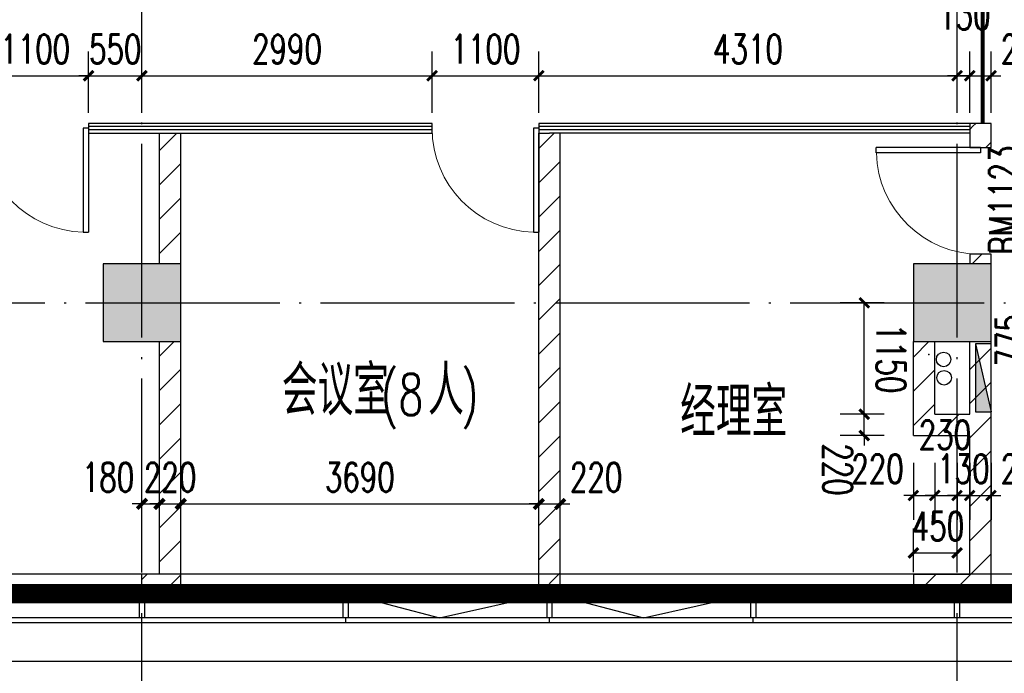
# Model space of a CAD drawing. Extents: x 797781 to 1255204, y 21234 to 1024248.
# Tile 444 of 656: x 945648 to 955794, y 468822 to 475562. Entities that reach past the tile are written whole.
import ezdxf

# ---------------------------------------------------------------- set-up
doc = ezdxf.new("R2010")
doc.units = 0
doc.header["$LTSCALE"] = 1000
doc.header["$MEASUREMENT"] = 0
for name, pattern in [('( Hidden )', [0.375, 0.25, -0.125]), ('230303生产综合楼-平面图_t8$0$DOTE', [2.42, 2, -0.2, 0.02, -0.2]), ('__DASH', [0.35, 0.25, -0.1])]:
    doc.linetypes.add(name, pattern=pattern)
for name, color, linetype in [('230303生产综合楼-平面图_t8$0$3T_WOOD', 21, 'Continuous'), ('230303生产综合楼-平面图_t8$0$A-WALL-CURTWALL', 4, 'Continuous'), ('230303生产综合楼-平面图_t8$0$COLUMN', 40, 'Continuous'), ('230303生产综合楼-平面图_t8$0$CURTWALL', 4, 'Continuous'), ('230303生产综合楼-平面图_t8$0$DOOR_FIRE', 4, 'Continuous'), ('230303生产综合楼-平面图_t8$0$DOTE', 1, '230303生产综合楼-平面图_t8$0$DOTE'), ('230303生产综合楼-平面图_t8$0$fcadtext', 11, 'Continuous'), ('230303生产综合楼-平面图_t8$0$PUB_DIM', 3, 'Continuous'), ('230303生产综合楼-平面图_t8$0$PUB_HATCH', 8, 'Continuous'), ('230303生产综合楼-平面图_t8$0$PUB_TEXT', 7, 'Continuous'), ('230303生产综合楼-平面图_t8$0$VPIPE-雨水', 4, 'Continuous'), ('230303生产综合楼-平面图_t8$0$WALL-MOVE', 6, 'Continuous'), ('230303生产综合楼-平面图_t8$0$WINDOW_TEXT', 7, 'Continuous'), ('230303生产综合楼-平面图_t8$0$看线', 115, 'Continuous'), ('CURTWALL', 4, 'Continuous'), ('EQUIP_消火栓', 7, 'Continuous'), ('PUB_DIM', 3, 'Continuous'), ('PUB_HATCH', 8, 'Continuous'), ('VPIPE-消防', 1, 'Continuous'), ('防排烟', 7, 'Continuous')]:
    doc.layers.add(name, color=color, linetype=linetype)
doc.styles.add('230303生产综合楼-平面图_t8$0$_TCH_DIM', font='SIMPLEX', dxfattribs={"bigfont": 'GBCBIG'})
doc.styles.add('230303生产综合楼-平面图_T8$0$_TCH_DIM_T3', font='SIMPLEX', dxfattribs={"width": 0.705882, "bigfont": 'GBCBIG'})
doc.styles.add('230303生产综合楼-平面图_t8$0$_TCH_WINDOW', font='SIMPLEX', dxfattribs={"height": 3.5, "bigfont": 'GBCBIG'})
doc.styles.add('_TCH_DIM_T3', font='SIMPLEX', dxfattribs={"width": 0.705882, "bigfont": 'GBCBIG'})
doc.dimstyles.new('230303生产综合楼-平面图_T8$0$_TCH_ARCH&&100', dxfattribs={"dimtxt": 297.5, "dimasz": 100, "dimexe": 250, "dimexo": 300, "dimgap": 126.25, "dimtad": 1, "dimdec": 0, "dimzin": 0, "dimdsep": 46, "dimtxsty": '230303生产综合楼-平面图_T8$0$_TCH_DIM_T3', "dimblk": '230303生产综合楼-平面图_t8$0$_ArchTick', "dimcen": 0.09, "dimclrt": 7, "dimazin": 2, "dimtfac": 1, "dimtdec": 0, "dimtix": 1, "dimtmove": 2, "dimatfit": 3, "dimfxl": 1, "dimtolj": 1, "dimtzin": 0, "dimarcsym": 0})
doc.dimstyles.new('_TCH_ARCH&&100', dxfattribs={"dimtxt": 297.5, "dimasz": 100, "dimexe": 250, "dimexo": 300, "dimgap": 126.25, "dimtad": 1, "dimdec": 0, "dimzin": 0, "dimdsep": 46, "dimtxsty": '_TCH_DIM_T3', "dimblk": 'ARCHTICK', "dimcen": 0.09, "dimclrt": 7, "dimazin": 2, "dimtfac": 1, "dimtdec": 0, "dimtix": 1, "dimtmove": 2, "dimatfit": 3, "dimfxl": 1, "dimtolj": 1, "dimtzin": 0, "dimarcsym": 0})
pattern_1 = [(45, (0, 179.5), (-176.776766, 176.776766), [])]

# ---------------------------------------------------------------- blocks, each defined once
blk = doc.blocks.new('AQ4-5')
at = {"color": 6, "linetype": '__DASH', "ltscale": 4, "const_width": 200}
blk.add_lwpolyline([(1130261, 464963), (1130261, 461963), (1062726, 461963), (1037542, 464574)], dxfattribs=at)
blk = doc.blocks.new('230303生产综合楼-平面图_t8$0$_ArchTick')
at = {"color": 0, "linetype": 'ByBlock', "const_width": 0.3}
blk.add_lwpolyline([(-0.5, -0.5), (0.5, 0.5)], dxfattribs=at)
blk = doc.blocks.new('*D6321')
at = {"layer": '230303生产综合楼-平面图_t8$0$PUB_DIM', "color": 0, "lineweight": -2, "transparency": 16777216}
for p, q in [((1083611, 265600), (1083611, 265700)), ((1083451, 265600), (1083861, 265600)), ((1083611, 264825), (1083611, 265600)), ((1083451, 264825), (1083861, 264825)), ((1083611, 264825), (1083611, 264725))]:
    blk.add_line(p, q, dxfattribs=at)
at = {"layer": 'Defpoints', "color": 0, "transparency": 16777216}
for p in [(1083151, 265600), (1083611, 265600), (1083151, 264825)]:
    blk.add_point(p, dxfattribs=at)
at = {"layer": '230303生产综合楼-平面图_t8$0$PUB_DIM', "color": 0, "lineweight": -2, "transparency": 16777216, "xscale": 100, "yscale": 100, "zscale": 100}
for p, rotation in [((1083611, 265600), 270), ((1083611, 264825), 90)]:
    blk.add_blockref('230303生产综合楼-平面图_t8$0$_ArchTick', p, dxfattribs=dict(at, rotation=rotation))
at = {"layer": '230303生产综合楼-平面图_t8$0$PUB_DIM', "color": 7, "transparency": 16777216, "insert": (1083336, 265212), "char_height": 297.5, "attachment_point": 5, "rotation": 90, "style": '230303生产综合楼-平面图_T8$0$_TCH_DIM_T3'}
blk.add_mtext('\\A1;775', dxfattribs=at)
blk = doc.blocks.new('$TwtSys$00000434')
for p, q in [((-0.5, 0.5), (-0.5, -0.5)), ((-0.5, -0.5), (0.5, 0.5)), ((0.5, 0.5), (-0.5, 0.5)), ((0.5, -0.5), (0.5, 0.5)), ((-0.5, -0.5), (0.5, -0.5))]:
    blk.add_line(p, q)
blk.add_solid([(0.5, -0.5), (0.5, 0.5), (-0.5, -0.5)])
blk = doc.blocks.new('230303生产综合楼-平面图_t8$0$3WLGJ')
at = {"layer": '230303生产综合楼-平面图_t8$0$3T_WOOD'}
for points in [[(1070291, 172272), (1070241, 172272), (1070241, 172522), (1070291, 172522)], [(1072391, 172272), (1072341, 172272), (1072341, 172522), (1072391, 172522)], [(1074491, 172272), (1074441, 172272), (1074441, 172522), (1074491, 172522)], [(1076591, 172272), (1076541, 172272), (1076541, 172522), (1076591, 172522)], [(1078691, 172272), (1078641, 172272), (1078641, 172522), (1078691, 172522)]]:
    blk.add_lwpolyline(points, close=True, dxfattribs=at)
for points in [[(1070266, 172222), (1070266, 172272)], [(1072366, 172222), (1072366, 172272)], [(1074466, 172222), (1074466, 172272)], [(1076566, 172222), (1076566, 172272)], [(1078666, 172222), (1078666, 172272)]]:
    blk.add_lwpolyline(points, dxfattribs=at)
blk = doc.blocks.new('_ArchTick')
at = {"color": 0, "linetype": 'ByBlock', "const_width": 0.4}
blk.add_lwpolyline([(-0.5, -0.5), (0.5, 0.5)], dxfattribs=at)
blk = doc.blocks.new('*D1560')
at = {"layer": 'Defpoints', "color": 0, "transparency": 16777216}
for p in [(947088, 470569), (946908, 470463), (947088, 470463)]:
    blk.add_point(p, dxfattribs=at)
at = {"layer": 'PUB_DIM', "color": 0, "lineweight": -2, "transparency": 16777216}
for p, q in [((946908, 470763), (946908, 470819)), ((947088, 470763), (947088, 470819)), ((946908, 470569), (946808, 470569)), ((946908, 470569), (947088, 470569)), ((947088, 470569), (947188, 470569))]:
    blk.add_line(p, q, dxfattribs=at)
at = {"layer": 'PUB_DIM', "color": 0, "lineweight": -2, "transparency": 16777216, "xscale": 100, "yscale": 100, "zscale": 100}
blk.add_blockref('_ArchTick', (946908, 470569), dxfattribs=at)
at = {"layer": 'PUB_DIM', "color": 0, "lineweight": -2, "transparency": 16777216, "xscale": 100, "yscale": 100, "zscale": 100, "rotation": 180}
blk.add_blockref('_ArchTick', (947088, 470569), dxfattribs=at)
at = {"layer": 'PUB_DIM', "color": 7, "transparency": 16777216, "insert": (946558, 470844), "char_height": 297.5, "attachment_point": 5, "style": '_TCH_DIM_T3'}
blk.add_mtext('\\A1;180', dxfattribs=at)
blk = doc.blocks.new('*D1561')
at = {"layer": 'Defpoints', "color": 0, "transparency": 16777216}
for p in [(947308, 470569), (947088, 470463), (947308, 470463)]:
    blk.add_point(p, dxfattribs=at)
at = {"layer": 'PUB_DIM', "color": 0, "lineweight": -2, "transparency": 16777216}
for p, q in [((947088, 470763), (947088, 470819)), ((947308, 470763), (947308, 470819)), ((947088, 470569), (946988, 470569)), ((947088, 470569), (947308, 470569)), ((947308, 470569), (947408, 470569))]:
    blk.add_line(p, q, dxfattribs=at)
at = {"layer": 'PUB_DIM', "color": 0, "lineweight": -2, "transparency": 16777216, "xscale": 100, "yscale": 100, "zscale": 100}
blk.add_blockref('_ArchTick', (947088, 470569), dxfattribs=at)
at = {"layer": 'PUB_DIM', "color": 0, "lineweight": -2, "transparency": 16777216, "xscale": 100, "yscale": 100, "zscale": 100, "rotation": 180}
blk.add_blockref('_ArchTick', (947308, 470569), dxfattribs=at)
at = {"layer": 'PUB_DIM', "color": 7, "transparency": 16777216, "insert": (947198, 470844), "char_height": 297.5, "attachment_point": 5, "style": '_TCH_DIM_T3'}
blk.add_mtext('\\A1;220', dxfattribs=at)
blk = doc.blocks.new('*D1562')
at = {"layer": 'Defpoints', "color": 0, "transparency": 16777216}
for p in [(950998, 470569), (947308, 470463), (950998, 470463)]:
    blk.add_point(p, dxfattribs=at)
at = {"layer": 'PUB_DIM', "color": 0, "lineweight": -2, "transparency": 16777216}
for p, q in [((947308, 470763), (947308, 470819)), ((950998, 470763), (950998, 470819)), ((947308, 470569), (950998, 470569))]:
    blk.add_line(p, q, dxfattribs=at)
at = {"layer": 'PUB_DIM', "color": 0, "lineweight": -2, "transparency": 16777216, "xscale": 100, "yscale": 100, "zscale": 100, "rotation": 180}
blk.add_blockref('_ArchTick', (947308, 470569), dxfattribs=at)
at = {"layer": 'PUB_DIM', "color": 0, "lineweight": -2, "transparency": 16777216, "xscale": 100, "yscale": 100, "zscale": 100}
blk.add_blockref('_ArchTick', (950998, 470569), dxfattribs=at)
at = {"layer": 'PUB_DIM', "color": 7, "transparency": 16777216, "insert": (949153, 470844), "char_height": 297.5, "attachment_point": 5, "style": '_TCH_DIM_T3'}
blk.add_mtext('\\A1;3690', dxfattribs=at)
blk = doc.blocks.new('*D1563')
at = {"layer": 'Defpoints', "color": 0, "transparency": 16777216}
for p in [(951218, 470569), (950998, 470463), (951218, 470463)]:
    blk.add_point(p, dxfattribs=at)
at = {"layer": 'PUB_DIM', "color": 0, "lineweight": -2, "transparency": 16777216}
for p, q in [((950998, 470763), (950998, 470819)), ((951218, 470763), (951218, 470819)), ((950998, 470569), (950898, 470569)), ((950998, 470569), (951218, 470569)), ((951218, 470569), (951318, 470569))]:
    blk.add_line(p, q, dxfattribs=at)
at = {"layer": 'PUB_DIM', "color": 0, "lineweight": -2, "transparency": 16777216, "xscale": 100, "yscale": 100, "zscale": 100}
blk.add_blockref('_ArchTick', (950998, 470569), dxfattribs=at)
at = {"layer": 'PUB_DIM', "color": 0, "lineweight": -2, "transparency": 16777216, "xscale": 100, "yscale": 100, "zscale": 100, "rotation": 180}
blk.add_blockref('_ArchTick', (951218, 470569), dxfattribs=at)
at = {"layer": 'PUB_DIM', "color": 7, "transparency": 16777216, "insert": (951588, 470844), "char_height": 297.5, "attachment_point": 5, "style": '_TCH_DIM_T3'}
blk.add_mtext('\\A1;220', dxfattribs=at)
blk = doc.blocks.new('*D1585')
at = {"layer": '230303生产综合楼-平面图_t8$0$PUB_DIM', "color": 0, "lineweight": -2, "transparency": 16777216}
for p, q in [((954858, 469865), (954858, 470314)), ((955308, 469865), (955308, 470314)), ((954858, 470064), (955308, 470064))]:
    blk.add_line(p, q, dxfattribs=at)
at = {"layer": 'Defpoints', "color": 0, "transparency": 16777216}
for p in [(955308, 470064), (954858, 469565), (955308, 469565)]:
    blk.add_point(p, dxfattribs=at)
at = {"layer": '230303生产综合楼-平面图_t8$0$PUB_DIM', "color": 0, "lineweight": -2, "transparency": 16777216, "xscale": 100, "yscale": 100, "zscale": 100}
for p, rotation in [((954858, 470064), 180.0000601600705), ((955308, 470064), 6.01600704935e-05)]:
    blk.add_blockref('230303生产综合楼-平面图_t8$0$_ArchTick', p, dxfattribs=dict(at, rotation=rotation))
at = {"layer": '230303生产综合楼-平面图_t8$0$PUB_DIM', "color": 7, "transparency": 16777216, "insert": (955111, 470339), "char_height": 297.5, "attachment_point": 5, "rotation": 0.0001, "style": '230303生产综合楼-平面图_T8$0$_TCH_DIM_T3'}
blk.add_mtext('\\A1;450', dxfattribs=at)
blk = doc.blocks.new('*D1587')
at = {"layer": '230303生产综合楼-平面图_t8$0$PUB_DIM', "color": 0, "lineweight": -2, "transparency": 16777216}
for p, q in [((955438, 470993), (955438, 470406)), ((955658, 470993), (955658, 470406)), ((955438, 470656), (955338, 470656)), ((955438, 470656), (955658, 470656)), ((955658, 470656), (955758, 470656))]:
    blk.add_line(p, q, dxfattribs=at)
at = {"layer": 'Defpoints', "color": 0, "transparency": 16777216}
for p in [(955438, 471293), (955658, 471293), (955658, 470656)]:
    blk.add_point(p, dxfattribs=at)
at = {"layer": '230303生产综合楼-平面图_t8$0$PUB_DIM', "color": 0, "lineweight": -2, "transparency": 16777216, "xscale": 100, "yscale": 100, "zscale": 100}
blk.add_blockref('230303生产综合楼-平面图_t8$0$_ArchTick', (955438, 470656), dxfattribs=at)
at = {"layer": '230303生产综合楼-平面图_t8$0$PUB_DIM', "color": 0, "lineweight": -2, "transparency": 16777216, "xscale": 100, "yscale": 100, "zscale": 100, "rotation": 180}
blk.add_blockref('230303生产综合楼-平面图_t8$0$_ArchTick', (955658, 470656), dxfattribs=at)
at = {"layer": '230303生产综合楼-平面图_t8$0$PUB_DIM', "color": 7, "transparency": 16777216, "insert": (956028, 470931), "char_height": 297.5, "attachment_point": 5, "style": '230303生产综合楼-平面图_T8$0$_TCH_DIM_T3'}
blk.add_mtext('\\A1;220', dxfattribs=at)
blk = doc.blocks.new('*D1588')
at = {"layer": '230303生产综合楼-平面图_t8$0$PUB_DIM', "color": 0, "lineweight": -2, "transparency": 16777216}
for p, q in [((955308, 470993), (955308, 470406)), ((955438, 470993), (955438, 470406)), ((955308, 470656), (955208, 470656)), ((955308, 470656), (955438, 470656)), ((955438, 470656), (955538, 470656))]:
    blk.add_line(p, q, dxfattribs=at)
at = {"layer": 'Defpoints', "color": 0, "transparency": 16777216}
for p in [(955308, 471293), (955438, 471293), (955438, 470656)]:
    blk.add_point(p, dxfattribs=at)
at = {"layer": '230303生产综合楼-平面图_t8$0$PUB_DIM', "color": 0, "lineweight": -2, "transparency": 16777216, "xscale": 100, "yscale": 100, "zscale": 100}
blk.add_blockref('230303生产综合楼-平面图_t8$0$_ArchTick', (955308, 470656), dxfattribs=at)
at = {"layer": '230303生产综合楼-平面图_t8$0$PUB_DIM', "color": 0, "lineweight": -2, "transparency": 16777216, "xscale": 100, "yscale": 100, "zscale": 100, "rotation": 180}
blk.add_blockref('230303生产综合楼-平面图_t8$0$_ArchTick', (955438, 470656), dxfattribs=at)
at = {"layer": '230303生产综合楼-平面图_t8$0$PUB_DIM', "color": 7, "transparency": 16777216, "insert": (955373, 470931), "char_height": 297.5, "attachment_point": 5, "style": '230303生产综合楼-平面图_T8$0$_TCH_DIM_T3'}
blk.add_mtext('\\A1;130', dxfattribs=at)
blk = doc.blocks.new('*D1589')
at = {"layer": '230303生产综合楼-平面图_t8$0$PUB_DIM', "color": 0, "lineweight": -2, "transparency": 16777216}
for p, q in [((955078, 470993), (955078, 470406)), ((955308, 470993), (955308, 470406)), ((955078, 470656), (954978, 470656)), ((955078, 470656), (955308, 470656)), ((955308, 470656), (955408, 470656))]:
    blk.add_line(p, q, dxfattribs=at)
at = {"layer": 'Defpoints', "color": 0, "transparency": 16777216}
for p in [(955078, 471293), (955308, 471293), (955308, 470656)]:
    blk.add_point(p, dxfattribs=at)
at = {"layer": '230303生产综合楼-平面图_t8$0$PUB_DIM', "color": 0, "lineweight": -2, "transparency": 16777216, "xscale": 100, "yscale": 100, "zscale": 100}
blk.add_blockref('230303生产综合楼-平面图_t8$0$_ArchTick', (955078, 470656), dxfattribs=at)
at = {"layer": '230303生产综合楼-平面图_t8$0$PUB_DIM', "color": 0, "lineweight": -2, "transparency": 16777216, "xscale": 100, "yscale": 100, "zscale": 100, "rotation": 180}
blk.add_blockref('230303生产综合楼-平面图_t8$0$_ArchTick', (955308, 470656), dxfattribs=at)
at = {"layer": '230303生产综合楼-平面图_t8$0$PUB_DIM', "color": 7, "transparency": 16777216, "insert": (955183, 471281), "char_height": 297.5, "attachment_point": 5, "style": '230303生产综合楼-平面图_T8$0$_TCH_DIM_T3'}
blk.add_mtext('\\A1;230', dxfattribs=at)
blk = doc.blocks.new('*D1590')
at = {"layer": '230303生产综合楼-平面图_t8$0$PUB_DIM', "color": 0, "lineweight": -2, "transparency": 16777216}
for p, q in [((954858, 470993), (954858, 470406)), ((955078, 470993), (955078, 470406)), ((954858, 470656), (954758, 470656)), ((954858, 470656), (955078, 470656)), ((955078, 470656), (955178, 470656))]:
    blk.add_line(p, q, dxfattribs=at)
at = {"layer": 'Defpoints', "color": 0, "transparency": 16777216}
for p in [(954858, 471293), (955078, 471293), (955078, 470656)]:
    blk.add_point(p, dxfattribs=at)
at = {"layer": '230303生产综合楼-平面图_t8$0$PUB_DIM', "color": 0, "lineweight": -2, "transparency": 16777216, "xscale": 100, "yscale": 100, "zscale": 100}
blk.add_blockref('230303生产综合楼-平面图_t8$0$_ArchTick', (954858, 470656), dxfattribs=at)
at = {"layer": '230303生产综合楼-平面图_t8$0$PUB_DIM', "color": 0, "lineweight": -2, "transparency": 16777216, "xscale": 100, "yscale": 100, "zscale": 100, "rotation": 180}
blk.add_blockref('230303生产综合楼-平面图_t8$0$_ArchTick', (955078, 470656), dxfattribs=at)
at = {"layer": '230303生产综合楼-平面图_t8$0$PUB_DIM', "color": 7, "transparency": 16777216, "insert": (954488, 470931), "char_height": 297.5, "attachment_point": 5, "style": '230303生产综合楼-平面图_T8$0$_TCH_DIM_T3'}
blk.add_mtext('\\A1;220', dxfattribs=at)
blk = doc.blocks.new('*D1591')
at = {"layer": '230303生产综合楼-平面图_t8$0$PUB_DIM', "color": 0, "lineweight": -2, "transparency": 16777216}
for p, q in [((954352, 471493), (954352, 471593)), ((954558, 471493), (954102, 471493)), ((954352, 471273), (954352, 471493)), ((954558, 471273), (954102, 471273)), ((954352, 471273), (954352, 471173))]:
    blk.add_line(p, q, dxfattribs=at)
at = {"layer": 'Defpoints', "color": 0, "transparency": 16777216}
for p in [(954352, 471493), (954858, 471493), (954858, 471273)]:
    blk.add_point(p, dxfattribs=at)
at = {"layer": '230303生产综合楼-平面图_t8$0$PUB_DIM', "color": 0, "lineweight": -2, "transparency": 16777216, "xscale": 100, "yscale": 100, "zscale": 100}
for p, rotation in [((954352, 471493), 270.0002963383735), ((954352, 471273), 90.00029633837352)]:
    blk.add_blockref('230303生产综合楼-平面图_t8$0$_ArchTick', p, dxfattribs=dict(at, rotation=rotation))
at = {"layer": '230303生产综合楼-平面图_t8$0$PUB_DIM', "color": 7, "transparency": 16777216, "insert": (954077, 470923), "char_height": 297.5, "attachment_point": 5, "rotation": 270.0003, "style": '230303生产综合楼-平面图_T8$0$_TCH_DIM_T3'}
blk.add_mtext('\\A1;220', dxfattribs=at)
blk = doc.blocks.new('*D1592')
at = {"layer": '230303生产综合楼-平面图_t8$0$PUB_DIM', "color": 0, "lineweight": -2, "transparency": 16777216}
for p, q in [((954558, 472643), (954102, 472643)), ((954352, 471493), (954352, 472643)), ((954558, 471493), (954102, 471493))]:
    blk.add_line(p, q, dxfattribs=at)
at = {"layer": 'Defpoints', "color": 0, "transparency": 16777216}
for p in [(954352, 472643), (954858, 472643), (954858, 471493)]:
    blk.add_point(p, dxfattribs=at)
at = {"layer": '230303生产综合楼-平面图_t8$0$PUB_DIM', "color": 0, "lineweight": -2, "transparency": 16777216, "xscale": 100, "yscale": 100, "zscale": 100}
for p, rotation in [((954352, 472643), 90.00029633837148), ((954352, 471493), 270.0002963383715)]:
    blk.add_blockref('230303生产综合楼-平面图_t8$0$_ArchTick', p, dxfattribs=dict(at, rotation=rotation))
at = {"layer": '230303生产综合楼-平面图_t8$0$PUB_DIM', "color": 7, "transparency": 16777216, "insert": (954627, 472068), "char_height": 297.5, "attachment_point": 5, "rotation": 270.0003, "style": '230303生产综合楼-平面图_T8$0$_TCH_DIM_T3'}
blk.add_mtext('\\A1;1150', dxfattribs=at)
blk = doc.blocks.new('*D1605')
at = {"layer": '230303生产综合楼-平面图_t8$0$PUB_DIM', "color": 0, "lineweight": -2, "transparency": 16777216}
for p, q in [((945258, 474603), (945258, 475234)), ((946358, 474603), (946358, 475234)), ((945258, 474984), (946358, 474984))]:
    blk.add_line(p, q, dxfattribs=at)
at = {"layer": 'Defpoints', "color": 0, "transparency": 16777216}
for p in [(946358, 474984), (945258, 474303), (946358, 474303)]:
    blk.add_point(p, dxfattribs=at)
at = {"layer": '230303生产综合楼-平面图_t8$0$PUB_DIM', "color": 0, "lineweight": -2, "transparency": 16777216, "xscale": 100, "yscale": 100, "zscale": 100, "rotation": 180}
blk.add_blockref('230303生产综合楼-平面图_t8$0$_ArchTick', (945258, 474984), dxfattribs=at)
at = {"layer": '230303生产综合楼-平面图_t8$0$PUB_DIM', "color": 0, "lineweight": -2, "transparency": 16777216, "xscale": 100, "yscale": 100, "zscale": 100}
blk.add_blockref('230303生产综合楼-平面图_t8$0$_ArchTick', (946358, 474984), dxfattribs=at)
at = {"layer": '230303生产综合楼-平面图_t8$0$PUB_DIM', "color": 7, "transparency": 16777216, "insert": (945808, 475259), "char_height": 297.5, "attachment_point": 5, "style": '230303生产综合楼-平面图_T8$0$_TCH_DIM_T3'}
blk.add_mtext('\\A1;1100', dxfattribs=at)
blk = doc.blocks.new('*D1606')
at = {"layer": '230303生产综合楼-平面图_t8$0$PUB_DIM', "color": 0, "lineweight": -2, "transparency": 16777216}
for p, q in [((946358, 474603), (946358, 475234)), ((946908, 474603), (946908, 475234)), ((946358, 474984), (946258, 474984)), ((946358, 474984), (946908, 474984)), ((946908, 474984), (947008, 474984))]:
    blk.add_line(p, q, dxfattribs=at)
at = {"layer": 'Defpoints', "color": 0, "transparency": 16777216}
for p in [(946908, 474984), (946358, 474303), (946908, 474303)]:
    blk.add_point(p, dxfattribs=at)
at = {"layer": '230303生产综合楼-平面图_t8$0$PUB_DIM', "color": 0, "lineweight": -2, "transparency": 16777216, "xscale": 100, "yscale": 100, "zscale": 100}
blk.add_blockref('230303生产综合楼-平面图_t8$0$_ArchTick', (946358, 474984), dxfattribs=at)
at = {"layer": '230303生产综合楼-平面图_t8$0$PUB_DIM', "color": 0, "lineweight": -2, "transparency": 16777216, "xscale": 100, "yscale": 100, "zscale": 100, "rotation": 180}
blk.add_blockref('230303生产综合楼-平面图_t8$0$_ArchTick', (946908, 474984), dxfattribs=at)
at = {"layer": '230303生产综合楼-平面图_t8$0$PUB_DIM', "color": 7, "transparency": 16777216, "insert": (946633, 475259), "char_height": 297.5, "attachment_point": 5, "style": '230303生产综合楼-平面图_T8$0$_TCH_DIM_T3'}
blk.add_mtext('\\A1;550', dxfattribs=at)
blk = doc.blocks.new('*D1607')
at = {"layer": '230303生产综合楼-平面图_t8$0$PUB_DIM', "color": 0, "lineweight": -2, "transparency": 16777216}
for p, q in [((946908, 474603), (946908, 475234)), ((949898, 474603), (949898, 475234)), ((946908, 474984), (949898, 474984))]:
    blk.add_line(p, q, dxfattribs=at)
at = {"layer": 'Defpoints', "color": 0, "transparency": 16777216}
for p in [(949898, 474984), (946908, 474303), (949898, 474303)]:
    blk.add_point(p, dxfattribs=at)
at = {"layer": '230303生产综合楼-平面图_t8$0$PUB_DIM', "color": 0, "lineweight": -2, "transparency": 16777216, "xscale": 100, "yscale": 100, "zscale": 100, "rotation": 180}
blk.add_blockref('230303生产综合楼-平面图_t8$0$_ArchTick', (946908, 474984), dxfattribs=at)
at = {"layer": '230303生产综合楼-平面图_t8$0$PUB_DIM', "color": 0, "lineweight": -2, "transparency": 16777216, "xscale": 100, "yscale": 100, "zscale": 100}
blk.add_blockref('230303生产综合楼-平面图_t8$0$_ArchTick', (949898, 474984), dxfattribs=at)
at = {"layer": '230303生产综合楼-平面图_t8$0$PUB_DIM', "color": 7, "transparency": 16777216, "insert": (948403, 475259), "char_height": 297.5, "attachment_point": 5, "style": '230303生产综合楼-平面图_T8$0$_TCH_DIM_T3'}
blk.add_mtext('\\A1;2990', dxfattribs=at)
blk = doc.blocks.new('*D1608')
at = {"layer": '230303生产综合楼-平面图_t8$0$PUB_DIM', "color": 0, "lineweight": -2, "transparency": 16777216}
for p, q in [((949898, 474603), (949898, 475234)), ((950998, 474603), (950998, 475234)), ((949898, 474984), (950998, 474984))]:
    blk.add_line(p, q, dxfattribs=at)
at = {"layer": 'Defpoints', "color": 0, "transparency": 16777216}
for p in [(950998, 474984), (949898, 474303), (950998, 474303)]:
    blk.add_point(p, dxfattribs=at)
at = {"layer": '230303生产综合楼-平面图_t8$0$PUB_DIM', "color": 0, "lineweight": -2, "transparency": 16777216, "xscale": 100, "yscale": 100, "zscale": 100, "rotation": 180}
blk.add_blockref('230303生产综合楼-平面图_t8$0$_ArchTick', (949898, 474984), dxfattribs=at)
at = {"layer": '230303生产综合楼-平面图_t8$0$PUB_DIM', "color": 0, "lineweight": -2, "transparency": 16777216, "xscale": 100, "yscale": 100, "zscale": 100}
blk.add_blockref('230303生产综合楼-平面图_t8$0$_ArchTick', (950998, 474984), dxfattribs=at)
at = {"layer": '230303生产综合楼-平面图_t8$0$PUB_DIM', "color": 7, "transparency": 16777216, "insert": (950448, 475259), "char_height": 297.5, "attachment_point": 5, "style": '230303生产综合楼-平面图_T8$0$_TCH_DIM_T3'}
blk.add_mtext('\\A1;1100', dxfattribs=at)
blk = doc.blocks.new('*D1609')
at = {"layer": '230303生产综合楼-平面图_t8$0$PUB_DIM', "color": 0, "lineweight": -2, "transparency": 16777216}
for p, q in [((950998, 474603), (950998, 475234)), ((955308, 474603), (955308, 475234)), ((950998, 474984), (955308, 474984))]:
    blk.add_line(p, q, dxfattribs=at)
at = {"layer": 'Defpoints', "color": 0, "transparency": 16777216}
for p in [(955308, 474984), (950998, 474303), (955308, 474303)]:
    blk.add_point(p, dxfattribs=at)
at = {"layer": '230303生产综合楼-平面图_t8$0$PUB_DIM', "color": 0, "lineweight": -2, "transparency": 16777216, "xscale": 100, "yscale": 100, "zscale": 100, "rotation": 180}
blk.add_blockref('230303生产综合楼-平面图_t8$0$_ArchTick', (950998, 474984), dxfattribs=at)
at = {"layer": '230303生产综合楼-平面图_t8$0$PUB_DIM', "color": 0, "lineweight": -2, "transparency": 16777216, "xscale": 100, "yscale": 100, "zscale": 100}
blk.add_blockref('230303生产综合楼-平面图_t8$0$_ArchTick', (955308, 474984), dxfattribs=at)
at = {"layer": '230303生产综合楼-平面图_t8$0$PUB_DIM', "color": 7, "transparency": 16777216, "insert": (953153, 475259), "char_height": 297.5, "attachment_point": 5, "style": '230303生产综合楼-平面图_T8$0$_TCH_DIM_T3'}
blk.add_mtext('\\A1;4310', dxfattribs=at)
blk = doc.blocks.new('*D1610')
at = {"layer": '230303生产综合楼-平面图_t8$0$PUB_DIM', "color": 0, "lineweight": -2, "transparency": 16777216}
for p, q in [((955308, 474603), (955308, 475234)), ((955438, 474603), (955438, 475234)), ((955308, 474984), (955208, 474984)), ((955308, 474984), (955438, 474984)), ((955438, 474984), (955538, 474984))]:
    blk.add_line(p, q, dxfattribs=at)
at = {"layer": 'Defpoints', "color": 0, "transparency": 16777216}
for p in [(955438, 474984), (955308, 474303), (955438, 474303)]:
    blk.add_point(p, dxfattribs=at)
at = {"layer": '230303生产综合楼-平面图_t8$0$PUB_DIM', "color": 0, "lineweight": -2, "transparency": 16777216, "xscale": 100, "yscale": 100, "zscale": 100}
blk.add_blockref('230303生产综合楼-平面图_t8$0$_ArchTick', (955308, 474984), dxfattribs=at)
at = {"layer": '230303生产综合楼-平面图_t8$0$PUB_DIM', "color": 0, "lineweight": -2, "transparency": 16777216, "xscale": 100, "yscale": 100, "zscale": 100, "rotation": 180}
blk.add_blockref('230303生产综合楼-平面图_t8$0$_ArchTick', (955438, 474984), dxfattribs=at)
at = {"layer": '230303生产综合楼-平面图_t8$0$PUB_DIM', "color": 7, "transparency": 16777216, "insert": (955383, 475609), "char_height": 297.5, "attachment_point": 5, "style": '230303生产综合楼-平面图_T8$0$_TCH_DIM_T3'}
blk.add_mtext('\\A1;130', dxfattribs=at)
blk = doc.blocks.new('*D1611')
at = {"layer": '230303生产综合楼-平面图_t8$0$PUB_DIM', "color": 0, "lineweight": -2, "transparency": 16777216}
for p, q in [((955438, 474603), (955438, 475234)), ((955658, 474603), (955658, 475234)), ((955438, 474984), (955338, 474984)), ((955438, 474984), (955658, 474984)), ((955658, 474984), (955758, 474984))]:
    blk.add_line(p, q, dxfattribs=at)
at = {"layer": 'Defpoints', "color": 0, "transparency": 16777216}
for p in [(955658, 474984), (955438, 474303), (955658, 474303)]:
    blk.add_point(p, dxfattribs=at)
at = {"layer": '230303生产综合楼-平面图_t8$0$PUB_DIM', "color": 0, "lineweight": -2, "transparency": 16777216, "xscale": 100, "yscale": 100, "zscale": 100}
blk.add_blockref('230303生产综合楼-平面图_t8$0$_ArchTick', (955438, 474984), dxfattribs=at)
at = {"layer": '230303生产综合楼-平面图_t8$0$PUB_DIM', "color": 0, "lineweight": -2, "transparency": 16777216, "xscale": 100, "yscale": 100, "zscale": 100, "rotation": 180}
blk.add_blockref('230303生产综合楼-平面图_t8$0$_ArchTick', (955658, 474984), dxfattribs=at)
at = {"layer": '230303生产综合楼-平面图_t8$0$PUB_DIM', "color": 7, "transparency": 16777216, "insert": (956028, 475259), "char_height": 297.5, "attachment_point": 5, "style": '230303生产综合楼-平面图_T8$0$_TCH_DIM_T3'}
blk.add_mtext('\\A1;220', dxfattribs=at)
blk = doc.blocks.new('230303生产综合楼-平面图_t8$0$$DorLib2D$00000001')
for p, q in [((0.45, 0.975), (0.5, 0.975)), ((0.45, 0), (0.45, 0.975)), ((0.5, 0), (0.5, 0.975)), ((0.5, 0), (0.45, 0))]:
    blk.add_line(p, q)
at = {"lineweight": 13}
blk.add_arc((0.475, 0), 0.975, 91.46928, 180, dxfattribs=at)
blk = doc.blocks.new('_FZH')
blk.add_lwpolyline([(-0.5, -0.5), (0.5, -0.5), (0.5, 0.5), (-0.5, 0.5)], close=True)
at = {"layer": 'PUB_HATCH'}
blk.add_solid([(-0.5, -0.5), (0.5, -0.5), (-0.5, 0.5), (0.5, 0.5)], dxfattribs=at)
blk = doc.blocks.new('230303生产综合楼-平面图_t8$0$4-XHS')
at = {"layer": '230303生产综合楼-平面图_t8$0$fcadtext'}
for p in [(1082497.2, 265066.8, 5000), (1082497.2, 265066.8)]:
    blk.add_point(p, dxfattribs=at)
at = {"layer": '230303生产综合楼-平面图_t8$0$VPIPE-雨水'}
blk.add_circle((1082648.7, 265014.8), 75, dxfattribs=at)
at = {"layer": 'VPIPE-消防'}
blk.add_circle((1082653.6, 264826.2), 75, dxfattribs=at)
at = {"layer": 'EQUIP_消火栓', "xscale": 700, "yscale": 160, "zscale": 700, "rotation": 270.0000000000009}
blk.add_blockref('$TwtSys$00000434', (1083057.6, 264824.5), dxfattribs=at)
at = {"layer": '230303生产综合楼-平面图_t8$0$PUB_DIM'}
dim = blk.add_aligned_dim(p1=(1083150.8, 264824.5), p2=(1083150.8, 265599.5), distance=-459.8, dimstyle='230303生产综合楼-平面图_T8$0$_TCH_ARCH&&100', dxfattribs=at)
dim.commit()
dim.dimension.update_dxf_attribs({"geometry": '*D6321', "text_midpoint": (1083335.6, 265212)})

msp = doc.modelspace()

# ---------------------------------------------------------------- hatches: boundary and pattern name
at = {"layer": '230303生产综合楼-平面图_t8$0$PUB_HATCH'}
h = msp.add_hatch(dxfattribs=at)
h.set_pattern_fill('普通砖', color=256, scale=100, style=0)
h.set_pattern_definition(pattern_1)
h.paths.add_polyline_path([(955438, 474493.2), (955438, 474243.2), (955658, 474243.2), (955658, 474293.2)])
h = msp.add_hatch(dxfattribs=at)
h.set_pattern_fill('普通砖', color=256, scale=100, style=0)
h.set_pattern_definition(pattern_1)
h.paths.add_polyline_path([(955658, 474493.2), (955438, 474493.2), (955658, 474293.2), (955658, 474293.2)])
h = msp.add_hatch(dxfattribs=at)
h.set_pattern_fill('普通砖', color=256, scale=100, style=0)
h.set_pattern_definition(pattern_1)
h.paths.add_polyline_path([(947088, 473043.2), (947308, 473043.2), (947308, 474393.2), (947088, 474393.2)])
h = msp.add_hatch(dxfattribs=at)
h.set_pattern_fill('普通砖', color=256, scale=100, style=0)
h.set_pattern_definition(pattern_1)
h.paths.add_polyline_path([(951218, 469643.2), (951218, 474393.2), (950998, 474393.2), (950998, 469643.2)])
h = msp.add_hatch(dxfattribs=at)
h.set_pattern_fill('普通砖', color=256, scale=100, style=0)
h.set_pattern_definition(pattern_1)
h.paths.add_polyline_path([(955438, 473043.2), (955658, 473043.2), (955658, 473143.2), (955438, 473143.2)])
h = msp.add_hatch(dxfattribs=at)
h.set_pattern_fill('普通砖', color=256, scale=100, style=0)
h.set_pattern_definition(pattern_1)
h.paths.add_polyline_path([(947308, 472243.2), (947088, 472243.2), (947088, 469843.2), (947308, 469623.2)])
h = msp.add_hatch(dxfattribs=at)
h.set_pattern_fill('普通砖', color=256, scale=100, style=0)
h.set_pattern_definition(pattern_1)
h.paths.add_polyline_path([(955078, 472243.2), (954858, 472243.2), (954858, 471273.2), (955078, 471493.2)])
h = msp.add_hatch(dxfattribs=at)
h.set_pattern_fill('普通砖', color=256, scale=100, style=0)
h.set_pattern_definition(pattern_1)
h.paths.add_polyline_path([(955658, 472243.2), (955438, 472243.2), (955438, 471493.2), (955511.3, 471386.5), (955658, 471393.2)])
h = msp.add_hatch(dxfattribs=at)
h.set_pattern_fill('普通砖', color=256, scale=100, style=0)
h.set_pattern_definition(pattern_1)
h.paths.add_polyline_path([(955078, 471493.2), (954858, 471273.2), (955438, 471273.2), (955511.3, 471386.5), (955438, 471493.2)])
h = msp.add_hatch(dxfattribs=at)
h.set_pattern_fill('普通砖', color=256, scale=100, style=0)
h.set_pattern_definition(pattern_1)
h.paths.add_polyline_path([(955438, 469843.2), (955658, 469623.2), (955658, 471393.2), (955511.3, 471386.5), (955438, 471273.2)])
h = msp.add_hatch(dxfattribs=at)
h.set_pattern_fill('普通砖', color=256, scale=100, style=0)
h.set_pattern_definition(pattern_1)
h.paths.add_polyline_path([(947308, 469623.2), (947088, 469843.2), (946908, 469843.2), (946908, 469623.2)])
h = msp.add_hatch(dxfattribs=at)
h.set_pattern_fill('普通砖', color=256, scale=100, style=0)
h.set_pattern_definition(pattern_1)
h.paths.add_polyline_path([(954858, 469623.2), (955658, 469623.2), (955438, 469843.2), (954858, 469843.2)])

# ---------------------------------------------------------------- linework, layer by layer
at = {"layer": '230303生产综合楼-平面图_t8$0$A-WALL-CURTWALL'}
msp.add_line((955658, 469643.2), (955458, 469643.2), dxfattribs=at)
msp.add_line((955658, 469643.2), (955458, 469643.2), dxfattribs=at)
msp.add_line((955658, 469643.2), (955458, 469643.2), dxfattribs=at)
at = {"layer": '230303生产综合楼-平面图_t8$0$CURTWALL'}
for points in [[(895858, 495426.4), (921708, 492743.2), (989558, 492743.2), (989558, 469343.2), (921708, 469343.2), (895858, 472023.1)], [(895908, 495370.9), (921705.4, 492693.2), (989508, 492693.2), (989508, 469393.2), (921710.6, 469393.2), (895908, 472068.2)], [(896158, 495093.7), (921692.5, 492443.2), (989258, 492443.2), (989258, 469643.2), (921723.5, 469643.2), (896158, 472293.6)]]:
    msp.add_lwpolyline(points, close=True, dxfattribs=at)
for points in [[(949033, 469643.2), (949974.8, 469393.2), (951083, 469643.2)], [(951133, 469643.2), (952074.8, 469393.2), (953183, 469643.2)]]:
    msp.add_lwpolyline(points, dxfattribs=at)
at = {"layer": '230303生产综合楼-平面图_t8$0$DOTE'}
for p, q in [((946908, 467443.2), (946908, 495443.2)), ((955308, 467443.2), (955308, 495443.2)), ((895508, 472643.2), (988908, 472643.2))]:
    msp.add_line(p, q, dxfattribs=at)
at = {"layer": '230303生产综合楼-平面图_t8$0$PUB_HATCH', "color": 8}
msp.add_lwpolyline([(989058, 476443.2), (989058, 469843.2), (921733.9, 469843.2), (896358, 472473.9)], dxfattribs=at)
at = {"layer": '230303生产综合楼-平面图_t8$0$WALL-MOVE'}
for p, q in [((955438, 474493.2), (955438, 474243.2)), ((955658, 474493.2), (955438, 474493.2)), ((955658, 474293.2), (955658, 474493.2)), ((947088, 473043.2), (947088, 474393.2)), ((947308, 473043.2), (947308, 474393.2)), ((950998, 469643.2), (950998, 474393.2)), ((951218, 469643.2), (951218, 474393.2)), ((955438, 474243.2), (955658, 474243.2)), ((955658, 474243.2), (955658, 474293.2)), ((955658, 474293.2), (955658, 474293.2)), ((955658, 473143.2), (955438, 473143.2)), ((955438, 473143.2), (955438, 473043.2)), ((955658, 473043.2), (955658, 473143.2)), ((947088, 469843.2), (947088, 472243.2)), ((947308, 469623.2), (947308, 472243.2)), ((954858, 471273.2), (954858, 472243.2)), ((955078, 471493.2), (955078, 472243.2)), ((955438, 471493.2), (955438, 472243.2)), ((955658, 471393.2), (955658, 472243.2)), ((955078, 471493.2), (955438, 471493.2)), ((955658, 469623.2), (955658, 471393.2)), ((954858, 471273.2), (955438, 471273.2)), ((955438, 469843.2), (955438, 471273.2)), ((947088, 469843.2), (946908, 469843.2)), ((946908, 469623.2), (946908, 469843.2)), ((954858, 469843.2), (955438, 469843.2)), ((954858, 469843.2), (954858, 469623.2)), ((947308, 469623.2), (946908, 469623.2)), ((950998, 469643.2), (951218, 469643.2)), ((954858, 469623.2), (955658, 469623.2))]:
    msp.add_line(p, q, dxfattribs=at)
at = {"layer": '230303生产综合楼-平面图_t8$0$看线'}
msp.add_lwpolyline([(895458, 495870.7), (921394.7, 493143.2), (989958, 493143.2), (989958, 468943.2), (921321.3, 468943.2), (895458, 471663)], close=True, dxfattribs=at)
at = {"layer": 'CURTWALL'}
for p, q in [((947208, 474493.2), (946358.3, 474493.2)), ((946358.3, 474493.2), (946358.3, 474393.2)), ((947208, 474459.9), (946358.3, 474459.9)), ((949898, 474493.2), (947208, 474493.2)), ((949898, 474459.9), (947208, 474459.9)), ((949898, 474393.2), (949898, 474493.2)), ((951108, 474493.2), (950998, 474493.2)), ((950998, 474493.2), (950998, 474393.2)), ((951108, 474459.9), (950998, 474459.9)), ((955438, 474493.2), (951108, 474493.2)), ((955438, 474459.9), (951108, 474459.9)), ((947208, 474426.5), (946358.3, 474426.5)), ((946358.3, 474393.2), (947208, 474393.2)), ((949898, 474426.5), (947208, 474426.5)), ((947208, 474393.2), (949898, 474393.2)), ((951108, 474426.5), (950998, 474426.5)), ((950998, 474393.2), (951108, 474393.2)), ((955438, 474426.5), (951108, 474426.5)), ((955438, 474393.2), (951108, 474393.2))]:
    msp.add_line(p, q, dxfattribs=at)
at = {"layer": '防排烟', "color": 1, "linetype": '( Hidden )', "const_width": 40}
msp.add_lwpolyline([(955571.6, 474493.2), (955571.6, 476493.2)], dxfattribs=at)

# ---------------------------------------------------------------- block references
for name, p in [('230303生产综合楼-平面图_t8$0$3WLGJ', (-123358.3, 297121.3)), ('AQ4-5', (-141003, 7679.8)), ('230303生产综合楼-平面图_t8$0$4-XHS', (-127479.6, 207043.7))]:
    msp.add_blockref(name, p)
at = {"layer": '230303生产综合楼-平面图_t8$0$COLUMN', "xscale": 800, "yscale": 800, "zscale": 800}
for p in [(946908, 472643.2), (955258, 472643.2)]:
    msp.add_blockref('_FZH', p, dxfattribs=at)
at = {"layer": '230303生产综合楼-平面图_t8$0$DOOR_FIRE', "xscale": -1100, "yscale": 1100, "zscale": 100}
for p, rotation in [((945808.3, 474443.2), 179.9999999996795), ((950448, 474443.2), 179.9999999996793)]:
    msp.add_blockref('230303生产综合楼-平面图_t8$0$$DorLib2D$00000001', p, dxfattribs=dict(at, rotation=rotation))
at = {"layer": '230303生产综合楼-平面图_t8$0$DOOR_FIRE'}
ref = msp.add_blockref('230303生产综合楼-平面图_t8$0$$DorLib2D$00000001', (955548, 473693.2), dxfattribs=dict(at, xscale=1100, yscale=1100, zscale=220, rotation=90.00000000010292))
ref.add_attrib('A', 'BM1123', (955934.9, 473138.2), dxfattribs={"layer": '230303生产综合楼-平面图_t8$0$WINDOW_TEXT', "ltscale": 2, "height": 297.5, "rotation": 90, "style": '230303生产综合楼-平面图_t8$0$_TCH_WINDOW', "width": 0.705882})

# ---------------------------------------------------------------- texts
at = {"layer": '230303生产综合楼-平面图_t8$0$PUB_TEXT', "style": '230303生产综合楼-平面图_t8$0$_TCH_DIM'}
for s, height, p in [('会议室', 510.64, (948349.8, 471485.3)), ('人', 510.6, (949856.8, 471485.3)), ('经理室', 510.64, (952454.6, 471262.6))]:
    msp.add_text(s, height=height, dxfattribs=at).set_placement(p)
at = {"layer": '230303生产综合楼-平面图_t8$0$PUB_TEXT', "style": '230303生产综合楼-平面图_t8$0$_TCH_DIM', "width": 0.705882}
for s, p in [('(8', (949371.1, 471485.3)), (')', (950197.2, 471485.3))]:
    msp.add_text(s, height=425, dxfattribs=at).set_placement(p)

# ---------------------------------------------------------------- dimensions: what is measured, and where the dimension line sits
at = {"layer": '230303生产综合楼-平面图_t8$0$PUB_DIM'}
for base, p1, p2, angle, picture, middle in [((955438, 474984), (955308, 474303.4), (955438, 474303.4), 0, '*D1610', (955383, 475609)), ((955658, 474984), (955438, 474303.4), (955658, 474303.4), 0, '*D1611', (956028, 475259)), ((954352.1, 471493.2), (954858, 471273.2), (954858, 471493.2), 90.0003, '*D1591', (954077.1, 470923.2)), ((955308, 470655.6), (955078, 471293.2), (955308, 471293.2), 0, '*D1589', (955183, 471280.6)), ((955078, 470655.6), (954858, 471293.2), (955078, 471293.2), 0, '*D1590', (954488, 470930.6)), ((955658, 470655.6), (955438, 471293.2), (955658, 471293.2), 0, '*D1587', (956028, 470930.6)), ((955308, 470063.6), (954858, 469565.5), (955308, 469565.5), 0.00006, '*D1585', (955110.8, 470338.6))]:
    dim = msp.add_linear_dim(base=base, p1=p1, p2=p2, angle=angle, dimstyle='230303生产综合楼-平面图_T8$0$_TCH_ARCH&&100', dxfattribs=at)
    dim.commit()
    dim.dimension.update_dxf_attribs({"geometry": picture, "text_midpoint": middle, "dimtype": 161})
for p1, p2, distance, picture, middle in [((945258.3, 474303.4), (946358.3, 474303.4), 680.6, '*D1605', (945808.3, 475259)), ((946358.3, 474303.4), (946908, 474303.4), 680.6, '*D1606', (946633.2, 475259)), ((946908, 474303.4), (949898, 474303.4), 680.6, '*D1607', (948403, 475259)), ((949898, 474303.4), (950998, 474303.4), 680.6, '*D1608', (950448, 475259)), ((950998, 474303.4), (955308, 474303.4), 680.6, '*D1609', (953153, 475259)), ((954858, 471493.2), (954858, 472643.2), 505.9, '*D1592', (954627.1, 472068.2)), ((955308, 471293.2), (955438, 471293.2), -637.6, '*D1588', (955373, 470930.6))]:
    dim = msp.add_aligned_dim(p1=p1, p2=p2, distance=distance, dimstyle='230303生产综合楼-平面图_T8$0$_TCH_ARCH&&100', dxfattribs=at)
    dim.commit()
    dim.dimension.update_dxf_attribs({"geometry": picture, "text_midpoint": middle})
at = {"layer": 'PUB_DIM'}
for base, p1, p2, picture, middle in [((947088, 470569.1), (946908, 470462.8), (947088, 470462.8), '*D1560', (946558, 470844.1)), ((951218, 470569.1), (950998, 470462.8), (951218, 470462.8), '*D1563', (951588, 470844.1))]:
    dim = msp.add_linear_dim(base=base, p1=p1, p2=p2, angle=360, dimstyle='_TCH_ARCH&&100', dxfattribs=at)
    dim.commit()
    dim.dimension.update_dxf_attribs({"geometry": picture, "text_midpoint": middle, "dimtype": 161})
for p1, p2, picture, middle in [((947088, 470462.8), (947308, 470462.8), '*D1561', (947198, 470844.1)), ((947308, 470462.8), (950998, 470462.8), '*D1562', (949153, 470844.1))]:
    dim = msp.add_aligned_dim(p1=p1, p2=p2, distance=106.3, dimstyle='_TCH_ARCH&&100', dxfattribs=at)
    dim.commit()
    dim.dimension.update_dxf_attribs({"geometry": picture, "text_midpoint": middle})

doc.saveas('drawing.dxf')
